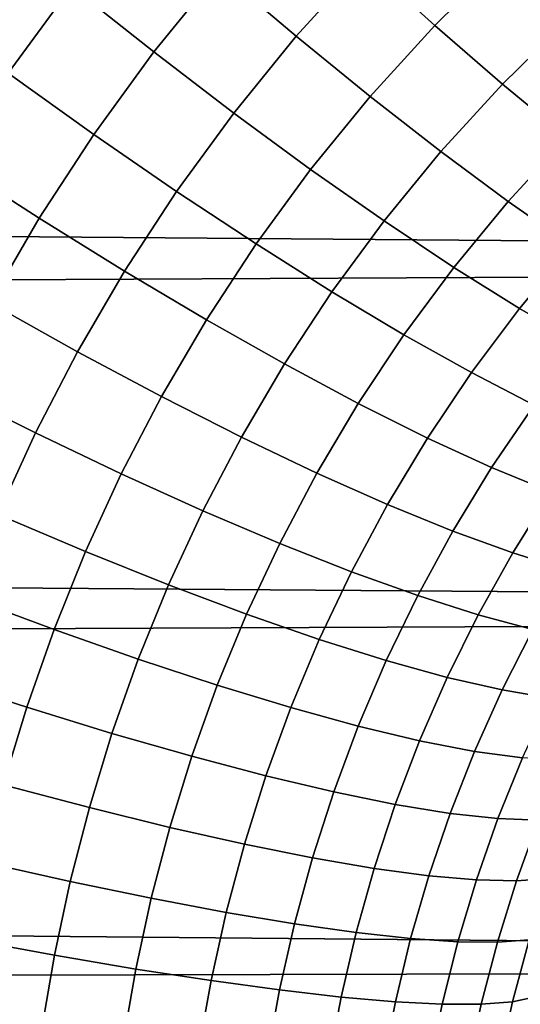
# Model space of a CAD drawing. Header units: metres. Extents: x -28 to 70, y -218 to 28.
# Tile 432 of 463: x 60.09 to 61.46, y 0.86 to 3.55. Entities that reach past the tile are written whole.
import ezdxf

# ---------------------------------------------------------------- set-up
doc = ezdxf.new("R2010")
doc.units = ezdxf.units.M
doc.layers.add('solid_10_261_432_XXX', color=7, linetype='CONTINUOUS')

msp = doc.modelspace()

# ---------------------------------------------------------------- linework, layer by layer
at = {"layer": 'solid_10_261_432_XXX'}
for points in [[(61.228359, 3.531661, 134.524307), (61.418716, 3.719287, 134.449799), (61.235146, 3.903629, 134.22818), (61.035244, 3.706153, 134.302826)], [(60.849972, 3.502072, 134.377838), (61.035244, 3.706153, 134.302826), (60.835136, 3.893998, 134.099182), (60.640465, 3.679449, 134.174271)], [(60.461124, 3.459137, 134.248917), (60.640465, 3.679449, 134.174271), (60.424316, 3.869009, 133.989487), (60.235733, 3.637616, 134.064148)], [(30.168392, 3.190269, 94.256088), (30.024754, 3.69464, 94.344223), (69.439003, 3.830905, 94.370323), (69.439003, 2.880987, 94.208588)], [(60.063023, 3.401286, 134.137619), (60.235733, 3.637616, 134.064148), (60.004154, 3.827099, 133.899017), (59.822376, 3.579074, 133.972458)], [(61.413582, 3.371337, 134.762604), (61.595062, 3.549452, 134.688248), (61.418716, 3.719287, 134.449799), (61.228359, 3.531661, 134.524307)], [(61.051857, 3.337707, 134.599243), (61.228359, 3.531661, 134.524307), (61.035244, 3.706153, 134.302826), (60.849972, 3.502072, 134.377838)], [(60.679276, 3.292497, 134.452484), (60.849972, 3.502072, 134.377838), (60.640465, 3.679449, 134.174271), (60.461124, 3.459137, 134.248917)], [(60.296913, 3.234157, 134.322433), (60.461124, 3.459137, 134.248917), (60.235733, 3.637616, 134.064148), (60.063023, 3.401286, 134.137619)], [(61.59005, 3.225931, 135.016602), (61.763355, 3.394917, 134.942398), (61.595062, 3.549452, 134.688248), (61.413582, 3.371337, 134.762604)], [(61.245182, 3.187122, 134.837463), (61.413582, 3.371337, 134.762604), (61.228359, 3.531661, 134.524307), (61.051857, 3.337707, 134.599243)], [(60.889168, 3.138474, 134.673874), (61.051857, 3.337707, 134.599243), (60.849972, 3.502072, 134.377838), (60.679276, 3.292497, 134.452484)], [(60.522964, 3.078466, 134.526062), (60.679276, 3.292497, 134.452484), (60.461124, 3.459137, 134.248917), (60.296913, 3.234157, 134.322433)], [(60.147564, 3.005534, 134.394165), (60.296913, 3.234157, 134.322433), (60.063023, 3.401286, 134.137619), (59.905899, 3.161095, 134.209244)], [(61.429035, 3.051019, 135.09137), (61.59005, 3.225931, 135.016602), (61.413582, 3.371337, 134.762604), (61.245182, 3.187122, 134.837463)], [(61.089817, 2.997787, 134.912094), (61.245182, 3.187122, 134.837463), (61.051857, 3.337707, 134.599243), (60.889168, 3.138474, 134.673874)], [(60.740112, 2.934942, 134.747513), (60.889168, 3.138474, 134.673874), (60.679276, 3.292497, 134.452484), (60.522964, 3.078466, 134.526062)], [(60.380779, 2.860955, 134.597885), (60.522964, 3.078466, 134.526062), (60.296913, 3.234157, 134.322433), (60.147564, 3.005534, 134.394165)], [(61.602566, 2.930036, 135.359787), (61.756931, 3.096123, 135.28511), (61.59005, 3.225931, 135.016602), (61.429035, 3.051019, 135.09137)], [(30.289236, 2.700043, 94.18309), (30.168392, 3.190269, 94.256088), (69.439003, 2.880987, 94.208588)], [(61.280293, 2.871094, 135.165985), (61.429035, 3.051019, 135.09137), (61.245182, 3.187122, 134.837463), (61.089817, 2.997787, 134.912094)], [(60.012718, 2.77422, 134.463394), (60.147564, 3.005534, 134.394165), (59.905899, 3.161095, 134.209244), (59.764, 2.918037, 134.27832)], [(60.947346, 2.804255, 134.985779), (61.089817, 2.997787, 134.912094), (60.889168, 3.138474, 134.673874), (60.740112, 2.934942, 134.747513)], [(60.604458, 2.728034, 134.819473), (60.740112, 2.934942, 134.747513), (60.522964, 3.078466, 134.526062), (60.380779, 2.860955, 134.597885)], [(61.459702, 2.758988, 135.434402), (61.602566, 2.930036, 135.359787), (61.429035, 3.051019, 135.09137), (61.280293, 2.871094, 135.165985)], [(60.252388, 2.640867, 134.667282), (60.380779, 2.860955, 134.597885), (60.147564, 3.005534, 134.394165), (60.012718, 2.77422, 134.463394)], [(61.143696, 2.687016, 135.239746), (61.280293, 2.871094, 135.165985), (61.089817, 2.997787, 134.912094), (60.947346, 2.804255, 134.985779)], [(60.817547, 2.607391, 135.057861), (60.947346, 2.804255, 134.985779), (60.740112, 2.934942, 134.747513), (60.604458, 2.728034, 134.819473)], [(61.627205, 2.661991, 135.716064), (61.764957, 2.824737, 135.641464), (61.602566, 2.930036, 135.359787), (61.459702, 2.758988, 135.434402)], [(30.388596, 2.223244, 94.123955), (30.289236, 2.700043, 94.18309), (69.439003, 2.880987, 94.208588), (69.439003, 1.924381, 94.092796)], [(60.481888, 2.518602, 134.889038), (60.604458, 2.728034, 134.819473), (60.380779, 2.860955, 134.597885), (60.252388, 2.640867, 134.667282)], [(61.328247, 2.583772, 135.508224), (61.459702, 2.758988, 135.434402), (61.280293, 2.871094, 135.165985), (61.143696, 2.687016, 135.239746)], [(61.019062, 2.499591, 135.311966), (61.143696, 2.687016, 135.239746), (60.947346, 2.804255, 134.985779), (60.817547, 2.607391, 135.057861)], [(60.13736, 2.419038, 134.733597), (60.252388, 2.640867, 134.667282), (60.012718, 2.77422, 134.463394), (59.891926, 2.541095, 134.529495)], [(61.500134, 2.495006, 135.789963), (61.627205, 2.661991, 135.716064), (61.459702, 2.758988, 135.434402), (61.328247, 2.583772, 135.508224)], [(60.700146, 2.407996, 135.12764), (60.817547, 2.607391, 135.057861), (60.604458, 2.728034, 134.819473), (60.481888, 2.518602, 134.889038)], [(61.208054, 2.405136, 135.580597), (61.328247, 2.583772, 135.508224), (61.143696, 2.687016, 135.239746), (61.019062, 2.499591, 135.311966)], [(60.372009, 2.307439, 134.955597), (60.481888, 2.518602, 134.889038), (60.252388, 2.640867, 134.667282), (60.13736, 2.419038, 134.733597)], [(60.906143, 2.309567, 135.381943), (61.019062, 2.499591, 135.311966), (60.817547, 2.607391, 135.057861), (60.700146, 2.407996, 135.12764)], [(61.38364, 2.324469, 135.862473), (61.500134, 2.495006, 135.789963), (61.328247, 2.583772, 135.508224), (61.208054, 2.405136, 135.580597)], [(60.035202, 2.196222, 134.79628), (60.13736, 2.419038, 134.733597), (59.891926, 2.541095, 134.529495), (59.78466, 2.30695, 134.591919)], [(60.594776, 2.206817, 135.194443), (60.700146, 2.407996, 135.12764), (60.481888, 2.518602, 134.889038), (60.372009, 2.307439, 134.955597)], [(61.098911, 2.223773, 135.650787), (61.208054, 2.405136, 135.580597), (61.019062, 2.499591, 135.311966), (60.906143, 2.309567, 135.381943)], [(61.545002, 2.257966, 136.156311), (61.658554, 2.421133, 136.083633), (61.500134, 2.495006, 135.789963), (61.38364, 2.324469, 135.862473)], [(60.274361, 2.095257, 135.018555), (60.372009, 2.307439, 134.955597), (60.13736, 2.419038, 134.733597), (60.035202, 2.196222, 134.79628)], [(60.804619, 2.117644, 135.44902), (60.906143, 2.309567, 135.381943), (60.700146, 2.407996, 135.12764), (60.594776, 2.206817, 135.194443)], [(61.277561, 2.151017, 135.932907), (61.38364, 2.324469, 135.862473), (61.208054, 2.405136, 135.580597), (61.098911, 2.223773, 135.650787)], [(61.441246, 2.091636, 136.226974), (61.545002, 2.257966, 136.156311), (61.38364, 2.324469, 135.862473), (61.277561, 2.151017, 135.932907)], [(60.501019, 2.004526, 135.257706), (60.594776, 2.206817, 135.194443), (60.372009, 2.307439, 134.955597), (60.274361, 2.095257, 135.018555)], [(61.000557, 2.040335, 135.718155), (61.098911, 2.223773, 135.650787), (60.906143, 2.309567, 135.381943), (60.804619, 2.117644, 135.44902)], [(61.589211, 2.04591, 136.531616), (61.691387, 2.205937, 136.460709), (61.545002, 2.257966, 136.156311), (61.441246, 2.091636, 136.226974)], [(30.467691, 1.758865, 94.077492), (30.388596, 2.223244, 94.123955), (69.439003, 1.924381, 94.092796)], [(60.714115, 1.924455, 135.512604), (60.804619, 2.117644, 135.44902), (60.594776, 2.206817, 135.194443), (60.501019, 2.004526, 135.257706)], [(61.181675, 1.975253, 136.000565), (61.277561, 2.151017, 135.932907), (61.098911, 2.223773, 135.650787), (61.000557, 2.040335, 135.718155)], [(60.18845, 1.882667, 135.077362), (60.274361, 2.095257, 135.018555), (60.035202, 2.196222, 134.79628), (59.945389, 1.973062, 134.854767)], [(61.347126, 1.9227, 136.294952), (61.441246, 2.091636, 136.226974), (61.277561, 2.151017, 135.932907), (61.181675, 1.975253, 136.000565)], [(60.912659, 1.855416, 135.782074), (61.000557, 2.040335, 135.718155), (60.804619, 2.117644, 135.44902), (60.714115, 1.924455, 135.512604)], [(60.418427, 1.801702, 135.316849), (60.501019, 2.004526, 135.257706), (60.274361, 2.095257, 135.018555), (60.18845, 1.882667, 135.077362)], [(61.49614, 1.882923, 136.599915), (61.589211, 2.04591, 136.531616), (61.441246, 2.091636, 136.226974), (61.347126, 1.9227, 136.294952)], [(61.095722, 1.797732, 136.064835), (61.181675, 1.975253, 136.000565), (61.000557, 2.040335, 135.718155), (60.912659, 1.855416, 135.782074)], [(60.634243, 1.730545, 135.572113), (60.714115, 1.924455, 135.512604), (60.501019, 2.004526, 135.257706), (60.418427, 1.801702, 135.316849)], [(60.113762, 1.670183, 135.13147), (60.18845, 1.882667, 135.077362), (59.945389, 1.973062, 134.854767), (59.867359, 1.750098, 134.908554)], [(61.262444, 1.751673, 136.359589), (61.347126, 1.9227, 136.294952), (61.181675, 1.975253, 136.000565), (61.095722, 1.797732, 136.064835)], [(30.527576, 1.305742, 94.042671), (30.467691, 1.758865, 94.077492), (69.439003, 1.924381, 94.092796), (69.439003, 0.963309, 94.023216)], [(60.834885, 1.669529, 135.841949), (60.912659, 1.855416, 135.782074), (60.714115, 1.924455, 135.512604), (60.634243, 1.730545, 135.572113)], [(61.412052, 1.717455, 136.664948), (61.49614, 1.882923, 136.599915), (61.347126, 1.9227, 136.294952), (61.262444, 1.751673, 136.359589)], [(60.346527, 1.598832, 135.371323), (60.418427, 1.801702, 135.316849), (60.18845, 1.882667, 135.077362), (60.113762, 1.670183, 135.13147)], [(61.543842, 1.695236, 136.979492), (61.628017, 1.856107, 136.914062), (61.49614, 1.882923, 136.599915), (61.412052, 1.717455, 136.664948)], [(61.019421, 1.618938, 136.125122), (61.095722, 1.797732, 136.064835), (60.912659, 1.855416, 135.782074), (60.834885, 1.669529, 135.841949)], [(60.564568, 1.536379, 135.626968), (60.634243, 1.730545, 135.572113), (60.418427, 1.801702, 135.316849), (60.346527, 1.598832, 135.371323)], [(61.186985, 1.57901, 136.420288), (61.262444, 1.751673, 136.359589), (61.095722, 1.797732, 136.064835), (61.019421, 1.618938, 136.125122)], [(60.049686, 1.458228, 135.180389), (60.113762, 1.670183, 135.13147), (59.867359, 1.750098, 134.908554), (59.800468, 1.527773, 134.957123)], [(61.3368, 1.549929, 136.726074), (61.412052, 1.717455, 136.664948), (61.262444, 1.751673, 136.359589), (61.186985, 1.57901, 136.420288)], [(60.766861, 1.483115, 135.897217), (60.834885, 1.669529, 135.841949), (60.634243, 1.730545, 135.572113), (60.564568, 1.536379, 135.626968)], [(61.468159, 1.531833, 137.041061), (61.543842, 1.695236, 136.979492), (61.412052, 1.717455, 136.664948), (61.3368, 1.549929, 136.726074)], [(60.284763, 1.396324, 135.420609), (60.346527, 1.598832, 135.371323), (60.113762, 1.670183, 135.13147), (60.049686, 1.458228, 135.180389)], [(60.952469, 1.43929, 136.180801), (61.019421, 1.618938, 136.125122), (60.834885, 1.669529, 135.841949), (60.766861, 1.483115, 135.897217)], [(61.120518, 1.405106, 136.476425), (61.186985, 1.57901, 136.420288), (61.019421, 1.618938, 136.125122), (60.952469, 1.43929, 136.180801)], [(60.504593, 1.34235, 135.676651), (60.564568, 1.536379, 135.626968), (60.346527, 1.598832, 135.371323), (60.284763, 1.396324, 135.420609)], [(61.270226, 1.380726, 136.782669), (61.3368, 1.549929, 136.726074), (61.186985, 1.57901, 136.420288), (61.120518, 1.405106, 136.476425)], [(60.708157, 1.296557, 135.947311), (60.766861, 1.483115, 135.897217), (60.564568, 1.536379, 135.626968), (60.504593, 1.34235, 135.676651)], [(61.40089, 1.366262, 137.098129), (61.468159, 1.531833, 137.041061), (61.3368, 1.549929, 136.726074), (61.270226, 1.380726, 136.782669)], [(61.511906, 1.361782, 137.42131), (61.580456, 1.524806, 137.363754), (61.468159, 1.531833, 137.041061), (61.40089, 1.366262, 137.098129)], [(60.894497, 1.259161, 136.231354), (60.952469, 1.43929, 136.180801), (60.766861, 1.483115, 135.897217), (60.708157, 1.296557, 135.947311)], [(60.232601, 1.194477, 135.464279), (60.284763, 1.396324, 135.420609), (60.049686, 1.458228, 135.180389), (59.995647, 1.24711, 135.223694)], [(61.062744, 1.230335, 136.52742), (61.120518, 1.405106, 136.476425), (60.952469, 1.43929, 136.180801), (60.894497, 1.259161, 136.231354)], [(61.212116, 1.210214, 136.834137), (61.270226, 1.380726, 136.782669), (61.120518, 1.405106, 136.476425), (61.062744, 1.230335, 136.52742)], [(60.453846, 1.148752, 135.720703), (60.504593, 1.34235, 135.676651), (60.284763, 1.396324, 135.420609), (60.232601, 1.194477, 135.464279)], [(61.341911, 1.198893, 137.150085), (61.40089, 1.366262, 137.098129), (61.270226, 1.380726, 136.782669), (61.212116, 1.210214, 136.834137)], [(61.451527, 1.196424, 137.47377), (61.511906, 1.361782, 137.42131), (61.40089, 1.366262, 137.098129), (61.341911, 1.198893, 137.150085)], [(61.540443, 1.202819, 137.803696), (61.602753, 1.367306, 137.750717), (61.511906, 1.361782, 137.42131), (61.451527, 1.196424, 137.47377)], [(60.658352, 1.11015, 135.991791), (60.708157, 1.296557, 135.947311), (60.504593, 1.34235, 135.676651), (60.453846, 1.148752, 135.720703)], [(30.569147, 0.862548, 94.018608), (30.527576, 1.305742, 94.042671), (69.439003, 0.963309, 94.023216)], [(60.845158, 1.078851, 136.27626), (60.894497, 1.259161, 136.231354), (60.708157, 1.296557, 135.947311), (60.658352, 1.11015, 135.991791)], [(60.189564, 0.993476, 135.501953), (60.232601, 1.194477, 135.464279), (59.995647, 1.24711, 135.223694), (59.951115, 1.037014, 135.261032)], [(61.013397, 1.055001, 136.572769), (61.062744, 1.230335, 136.52742), (60.894497, 1.259161, 136.231354), (60.845158, 1.078851, 136.27626)], [(61.162277, 1.038711, 136.879959), (61.212116, 1.210214, 136.834137), (61.062744, 1.230335, 136.52742), (61.013397, 1.055001, 136.572769)], [(61.291107, 1.030058, 137.196396), (61.341911, 1.198893, 137.150085), (61.212116, 1.210214, 136.834137), (61.162277, 1.038711, 136.879959)], [(60.411896, 0.955777, 135.758743), (60.453846, 1.148752, 135.720703), (60.232601, 1.194477, 135.464279), (60.189564, 0.993476, 135.501953)], [(61.399284, 1.029082, 137.520569), (61.451527, 1.196424, 137.47377), (61.341911, 1.198893, 137.150085), (61.291107, 1.030058, 137.196396)], [(61.486301, 1.035788, 137.850998), (61.540443, 1.202819, 137.803696), (61.451527, 1.196424, 137.47377), (61.399284, 1.029082, 137.520569)], [(60.617077, 0.924093, 136.030212), (60.658352, 1.11015, 135.991791), (60.453846, 1.148752, 135.720703), (60.411896, 0.955777, 135.758743)], [(60.804146, 0.898572, 136.315079), (60.845158, 1.078851, 136.27626), (60.658352, 1.11015, 135.991791), (60.617077, 0.924093, 136.030212)], [(60.972229, 0.879334, 136.612015), (61.013397, 1.055001, 136.572769), (60.845158, 1.078851, 136.27626), (60.804146, 0.898572, 136.315079)], [(61.120541, 0.866468, 136.919647), (61.162277, 1.038711, 136.879959), (61.013397, 1.055001, 136.572769), (60.972229, 0.879334, 136.612015)], [(61.503677, 0.879478, 138.227646), (61.551754, 1.050143, 138.186111), (61.486301, 1.035788, 137.850998), (61.440407, 0.866555, 137.892044)], [(60.155136, 0.793382, 135.533249), (60.189564, 0.993476, 135.501953), (59.951115, 1.037014, 135.261032), (59.915535, 0.827988, 135.292023)], [(61.24839, 0.860034, 137.236511), (61.291107, 1.030058, 137.196396), (61.162277, 1.038711, 136.879959), (61.120541, 0.866468, 136.919647)], [(61.355179, 0.860063, 137.561157), (61.399284, 1.029082, 137.520569), (61.291107, 1.030058, 137.196396), (61.24839, 0.860034, 137.236511)], [(61.440407, 0.866555, 137.892044), (61.486301, 1.035788, 137.850998), (61.399284, 1.029082, 137.520569), (61.355179, 0.860063, 137.561157)], [(60.378277, 0.763501, 135.790375), (60.411896, 0.955777, 135.758743), (60.189564, 0.993476, 135.501953), (60.155136, 0.793382, 135.533249)], [(30.593122, 0.427788, 94.004578), (30.569147, 0.862548, 94.018608), (69.439003, 0.963309, 94.023216), (69.439003, 0, 94)], [(60.583923, 0.738487, 136.06218), (60.617077, 0.924093, 136.030212), (60.411896, 0.955777, 135.758743), (60.378277, 0.763501, 135.790375)], [(60.771111, 0.718455, 136.347412), (60.804146, 0.898572, 136.315079), (60.617077, 0.924093, 136.030212), (60.583923, 0.738487, 136.06218)], [(60.938965, 0.7035, 136.644714), (60.972229, 0.879334, 136.612015), (60.804146, 0.898572, 136.315079), (60.771111, 0.718455, 136.347412)], [(61.0867, 0.69369, 136.952728), (61.120541, 0.866468, 136.919647), (60.972229, 0.879334, 136.612015), (60.938965, 0.7035, 136.644714)], [(61.213627, 0.689073, 137.270004), (61.24839, 0.860034, 137.236511), (61.120541, 0.866468, 136.919647), (61.0867, 0.69369, 136.952728)], [(61.40279, 0.695478, 137.926376), (61.440407, 0.866555, 137.892044), (61.355179, 0.860063, 137.561157), (61.319157, 0.68967, 137.595062)], [(61.464138, 0.706469, 138.26239), (61.503677, 0.879478, 138.227646), (61.440407, 0.866555, 137.892044), (61.40279, 0.695478, 137.926376)], [(61.319157, 0.68967, 137.595062), (61.355179, 0.860063, 137.561157), (61.24839, 0.860034, 137.236511), (61.213627, 0.689073, 137.270004)]]:
    msp.add_3dface(points, dxfattribs=at)

doc.saveas('drawing.dxf')
